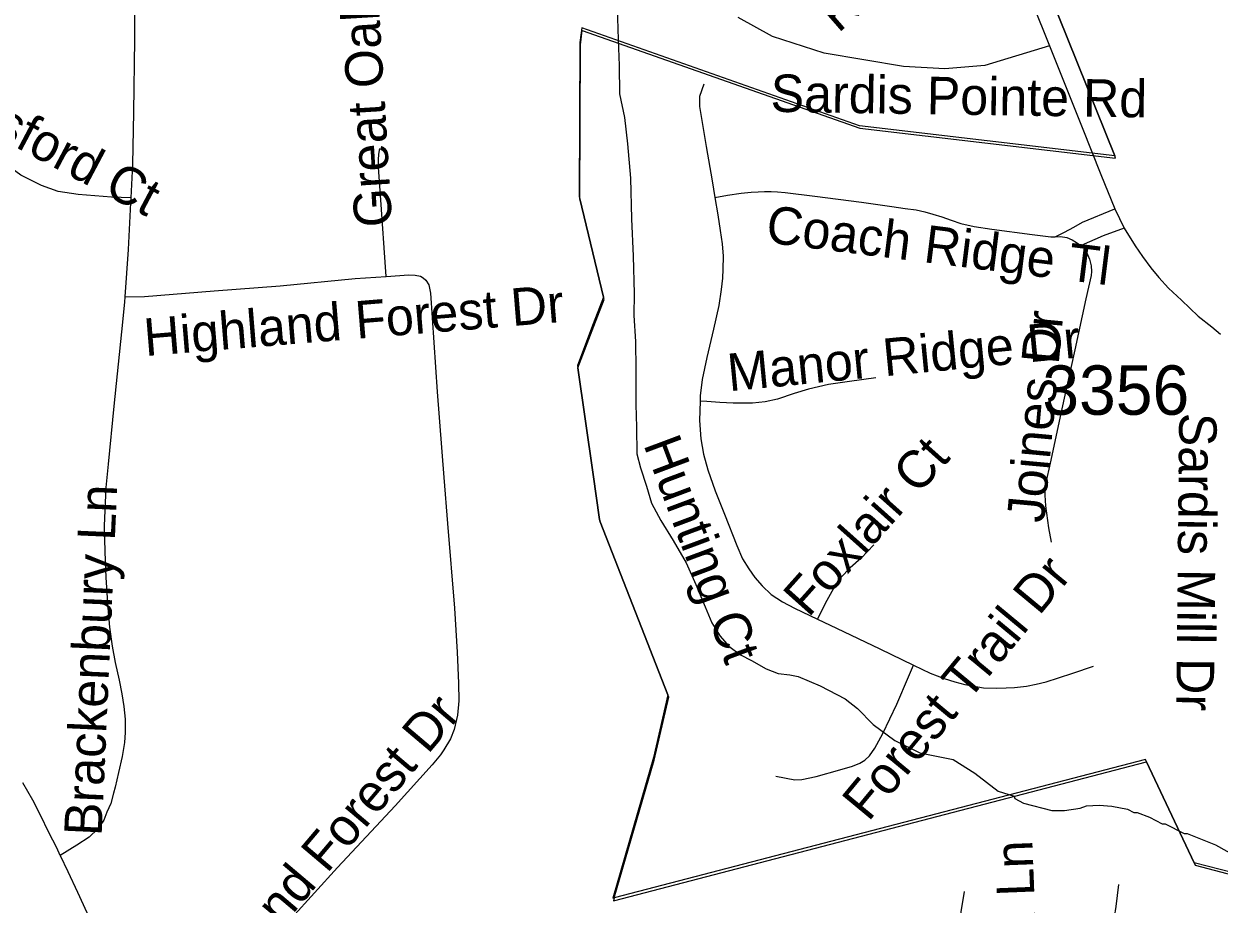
# Model space of a CAD drawing. Extents: x 1383679 to 1536984, y 460658 to 651027.
# Drawn here: x 1474850 to 1477876, y 502443 to 504672 of the extents above; entities that cross this region are included whole.
import ezdxf

# ---------------------------------------------------------------- set-up
doc = ezdxf.new("R2010")
doc.units = 0
for name, color, linetype in [('Default', 7, 'Continuous'), ('Exist Boundary Political City Limit New', 7, 'Continuous'), ('Exist Hydrographic Misc Water Feature', 7, 'Continuous'), ('Exist Road Non-System Type 51', 7, 'Continuous'), ('Exist Road Non-System Type 51 Label', 7, 'Continuous'), ('Exist Road Secondary Type 51 Attributed', 7, 'Continuous'), ('Exist Road Secondary Type 51 Number Label', 7, 'Continuous'), ('Map Preparation Boundary City Limit Buffer Line', 7, 'Continuous')]:
    doc.layers.add(name, color=color, linetype=linetype)

msp = doc.modelspace()

# ---------------------------------------------------------------- linework, layer by layer
at = {"layer": 'Default'}
for p, q in [((1476257.6, 504228.2), (1476317.6, 503979.9)), ((1476342.9, 502451.5), (1477692.4, 502803)), ((1477692.4, 502803), (1477813.6, 502547.4)), ((1476344.9, 502458.6), (1476342.9, 502451.5))]:
    msp.add_line(p, q, dxfattribs=at)
for points in [[(1477290.8, 505137.8), (1477325.1, 505052.2), (1477327.5, 505046.3), (1477612.5, 504337.5)], [(1477612.5, 504337.5), (1476965.6, 504413.8), (1476262.6, 504661.2), (1476258.2, 504624.8), (1476256.1, 504234.4), (1476257.6, 504228.2)], [(1476317.6, 503979.9), (1476291.8, 503912.1), (1476251.9, 503807), (1476253.1, 503800.8)], [(1476253.1, 503800.8), (1476290.8, 503536.8), (1476291.6, 503530.5), (1476307.9, 503417.1), (1476309.5, 503411.1), (1476481.1, 502972.6)], [(1476481.1, 502972.6), (1476444.2, 502813.8), (1476341.2, 502457.7), (1476344.9, 502458.6)], [(1477813.6, 502547.4), (1477815.8, 502541.5), (1477979.6, 502498.7)]]:
    msp.add_lwpolyline(points, dxfattribs=at)
at = {"layer": 'Exist Boundary Political City Limit New'}
for p, q in [((1476257.6, 504228.2), (1476317.6, 503979.9)), ((1476317.6, 503979.9), (1476257.6, 504228.2)), ((1476342.9, 502451.5), (1477692.4, 502803)), ((1477692.4, 502803), (1477813.6, 502547.4)), ((1477813.6, 502547.4), (1477692.4, 502803))]:
    msp.add_line(p, q, dxfattribs=at)
for points in [[(1477290.8, 505137.8), (1477325.1, 505052.2), (1477327.5, 505046.3), (1477612.5, 504337.5)], [(1477612.5, 504337.5), (1477327.5, 505046.3), (1477325.1, 505052.2), (1477290.8, 505137.8)], [(1477612.5, 504337.5), (1476965.6, 504413.8), (1476262.6, 504661.2), (1476258.2, 504624.8), (1476256.1, 504234.4), (1476257.6, 504228.2)], [(1476257.6, 504228.2), (1476259.9, 504618.6), (1476264.2, 504655.1), (1476967.2, 504407.6), (1477614.5, 504331.5), (1477612.5, 504337.5)], [(1476317.6, 503979.9), (1476291.8, 503912.1), (1476251.9, 503807), (1476253.1, 503800.8)], [(1476253.1, 503800.8), (1476293.4, 503906), (1476319.2, 503973.8), (1476317.6, 503979.9)], [(1476253.1, 503800.8), (1476290.8, 503536.8), (1476291.6, 503530.5), (1476307.9, 503417.1), (1476309.5, 503411.1), (1476481.1, 502972.6)], [(1476481.1, 502972.6), (1476309.5, 503411.1), (1476307.9, 503417.1), (1476291.6, 503530.5), (1476290.8, 503536.8), (1476253.1, 503800.8)], [(1476481.1, 502972.6), (1476444.2, 502813.8), (1476341.2, 502457.7), (1476344.9, 502458.6)], [(1476344.9, 502458.6), (1476445.9, 502807.7), (1476483.1, 502967.1), (1476481.1, 502972.6)], [(1477692.4, 502803), (1477690.2, 502808.9), (1476344.9, 502458.6)], [(1477813.6, 502547.4), (1477815.8, 502541.5), (1477979.6, 502498.7)], [(1477979.6, 502498.7), (1477977.9, 502504.8), (1477813.6, 502547.4)]]:
    msp.add_lwpolyline(points, dxfattribs=at)
at = {"layer": 'Exist Hydrographic Misc Water Feature'}
for points in [[(1476352.4, 504712.8), (1476355, 504632.4), (1476357.8, 504566.6), (1476358.5, 504494.4), (1476371.4, 504434.3), (1476378.2, 504367.6), (1476386.6, 504281.3), (1476388.7, 504177.9), (1476392.9, 504083.4), (1476395.3, 503989), (1476394.3, 503933.2), (1476399, 503867.5), (1476399.7, 503796.9), (1476400.1, 503707.5), (1476401.1, 503650.8), (1476401.9, 503582.7), (1476411.2, 503547.2), (1476426.4, 503500.9), (1476439.6, 503458), (1476462.8, 503414), (1476493.9, 503363.4), (1476526.9, 503306.9), (1476551.9, 503252.3), (1476574.9, 503196), (1476592.2, 503155.4), (1476613.6, 503121.4), (1476635.1, 503096.3), (1476664.7, 503074.4), (1476692.4, 503059.9), (1476730, 503038.6), (1476759.9, 503026.5), (1476789.8, 503023.4)], [(1476789.8, 503023.4), (1476810.7, 503018.8), (1476866.3, 502995.7), (1476929.7, 502962.6), (1476961.2, 502938.1), (1477000.4, 502897.5), (1477055.7, 502856.8), (1477119.1, 502826.1), (1477202.9, 502809.4), (1477257.6, 502774.6), (1477317.4, 502728.7), (1477357.2, 502716.6), (1477359.1, 502710.6), (1477380.9, 502698.5), (1477452.5, 502680.2), (1477484.6, 502680), (1477524.7, 502685.8), (1477540.9, 502691.7), (1477572.9, 502693.5), (1477604.9, 502691.3), (1477644.8, 502683.1), (1477660.7, 502675), (1477668.7, 502674.9), (1477700.5, 502662.7), (1477732.1, 502646.5), (1477740.1, 502646.5), (1477787.7, 502622.1), (1477795.7, 502622), (1477867.2, 502593.3), (1477924.3, 502560.5)]]:
    msp.add_lwpolyline(points, dxfattribs=at)
at = {"layer": 'Exist Road Non-System Type 51'}
for points in [[(1475130.8, 504709.4), (1475130.4, 504631.8), (1475128.2, 504447.9), (1475125.6, 504315.7), (1475121.1, 504231.3)], [(1477447, 504616.1), (1477283.4, 504566.1), (1477181.7, 504557.6), (1477077, 504563.3), (1476876.5, 504597.1), (1476745.7, 504639.4), (1476658.5, 504687.4)], [(1476572.1, 504518.6), (1476561.2, 504487.6), (1476561, 504462.8), (1476567.1, 504426.6), (1476577.7, 504361.3), (1476593.3, 504274.6), (1476600.1, 504231.7)], [(1475121.1, 504231.3), (1475072.4, 504233), (1474987.9, 504239.3), (1474937.3, 504247.4), (1474895.3, 504262.6), (1474843, 504288.8), (1474772.5, 504339.4), (1474699.6, 504399.3), (1474664, 504429.2)], [(1475767.4, 504032.1), (1475753.4, 504237.9), (1475748.2, 504307.6), (1475747.9, 504327.3), (1475748.7, 504341.8), (1475751.8, 504355.8)], [(1476600.1, 504231.7), (1476631.5, 504238.2), (1476666.5, 504243.3), (1476691.4, 504245.2), (1476709.7, 504246.5), (1476725.5, 504247.2), (1476742.5, 504247.4), (1476758.7, 504246.3), (1476777.4, 504244.7), (1476853.3, 504235.4), (1476971.1, 504219.8), (1477048.1, 504208.8), (1477081.3, 504204), (1477109.1, 504200.4), (1477131.5, 504195.9), (1477151.9, 504190.2), (1477174, 504182.8), (1477197.7, 504174.2), (1477222.6, 504165.9), (1477256.5, 504158.2), (1477300.8, 504151.8), (1477402.7, 504138.7), (1477450.6, 504132.7), (1477461.1, 504132.8)], [(1475121.1, 504231.3), (1475120.4, 504218.1), (1475114.4, 504100.6), (1475106.3, 503980.4)], [(1476600.1, 504231.7), (1476606.9, 504188.2), (1476613.4, 504148.5), (1476617.9, 504114.8), (1476620.4, 504083.6), (1476620, 504050.6), (1476618.7, 504027.7), (1476615.8, 503998.9), (1476609.6, 503958.4), (1476596.4, 503898.6), (1476579.7, 503827.1), (1476568, 503771.3), (1476562.8, 503730), (1476562.3, 503716.3)], [(1477461.1, 504132.8), (1477485.1, 504143.9), (1477508.4, 504157.1), (1477530.3, 504169.3), (1477612.2, 504203.1)], [(1477635.8, 504154.7), (1477583.1, 504134.8), (1477527.1, 504110.3)], [(1477461.1, 504132.8), (1477475.2, 504132.9), (1477490.5, 504130.4), (1477504.1, 504124.9), (1477515.6, 504118.4), (1477525.8, 504111.2), (1477527.1, 504110.3)], [(1477527.1, 504110.3), (1477535.8, 504104), (1477541, 504093.6), (1477548, 504076.1), (1477552.5, 504059), (1477553.2, 504045), (1477552.7, 504034.4), (1477538.7, 503975.2), (1477511.1, 503846.6), (1477476.8, 503689.6), (1477450.5, 503566.6), (1477436.3, 503502.4), (1477435, 503478.3), (1477436.8, 503450.9), (1477444.5, 503395.5), (1477451.3, 503359.7)], [(1475106.3, 503980.4), (1475155.8, 503981.3), (1475331.8, 503995.7), (1475499.2, 504008.6), (1475688.8, 504026.5), (1475767.4, 504032.1)], [(1475767.4, 504032.1), (1475825, 504036.1), (1475841, 504035.2), (1475854.9, 504032.8), (1475861.6, 504028.8), (1475867.7, 504022.4), (1475875.3, 504010.7), (1475879.6, 503989.8), (1475897.1, 503740.1), (1475913.4, 503522.8), (1475923, 503406.4), (1475940.2, 503191.8), (1475947.7, 503080.5), (1475951, 503002.4), (1475951.7, 502958), (1475948.6, 502921.6), (1475939.5, 502885.4), (1475930.3, 502861.7), (1475913.9, 502833.8), (1475905.5, 502820.7), (1475884.2, 502795.6), (1475790.1, 502692.1), (1475644.3, 502535.4), (1475527.6, 502407.5)], [(1475106.3, 503980.4), (1475105.4, 503967.1), (1475097.5, 503891.8), (1475078, 503703.5), (1475063.4, 503556.9), (1475057.5, 503497.5), (1475053.4, 503401), (1475055.4, 503334.7), (1475057.6, 503270.1), (1475062.8, 503193.2), (1475066.9, 503143.7), (1475073.8, 503095.8), (1475081.1, 503054.4), (1475091.6, 503010), (1475098.1, 502975.4), (1475103.5, 502943.2), (1475106.9, 502911.4), (1475106.9, 502877.7), (1475104.8, 502851.9), (1475099, 502817), (1475089.9, 502776.3), (1475081.8, 502738.7), (1475077.4, 502723.8), (1475070.7, 502697.7), (1475060.8, 502675.8), (1475052.7, 502655.6), (1475037.2, 502633.1), (1475015.4, 502612.1), (1474984.1, 502592.1), (1474942.4, 502566.1)], [(1477007.3, 503775.2), (1476940.4, 503765.9), (1476887.4, 503758.4), (1476837.1, 503746.8), (1476800.7, 503735.4), (1476758, 503721.8), (1476727.1, 503714.6), (1476694.9, 503711.4), (1476673.8, 503711), (1476645.7, 503711.4), (1476612.5, 503713.1), (1476579.4, 503715.1), (1476562.3, 503716.3)], [(1476562.3, 503716.3), (1476560.7, 503667.4), (1476564.2, 503620.9), (1476571.4, 503581.8), (1476581.6, 503542.2), (1476600.5, 503489.4), (1476624, 503430.6), (1476655.8, 503350.9), (1476670, 503317), (1476686, 503291.5), (1476701.1, 503269.5), (1476719.9, 503248.5), (1476742.5, 503227), (1476771.2, 503208.5), (1476801.8, 503192.5), (1476860, 503164.5)], [(1477002.6, 503352.5), (1476970.4, 503319), (1476942.7, 503294), (1476919.1, 503269.7), (1476899.8, 503242), (1476879.1, 503203.7), (1476860, 503164.5)], [(1476860, 503164.5), (1476907.4, 503141.7), (1477017.6, 503089), (1477102.5, 503048.2)], [(1476754.4, 502766.5), (1476802.5, 502757.8), (1476819.9, 502758.2), (1476856.5, 502766.3), (1476916.2, 502782.9), (1476948.4, 502792.4), (1476966.8, 502799.8), (1476979.4, 502807.5), (1476991.3, 502818.7), (1477004.4, 502837.7), (1477024.9, 502874.6), (1477060.7, 502949.5), (1477089.8, 503018.5), (1477102.5, 503048.2)], [(1477102.5, 503048.2), (1477144.6, 503028), (1477180.6, 503014.1), (1477207.4, 503005.9), (1477232.8, 502998.8), (1477256.6, 502994.7), (1477280.3, 502990.6), (1477311.8, 502989.8), (1477337, 502990.4), (1477358.8, 502991.5), (1477388.5, 502995.1), (1477413.3, 502999.4), (1477438.9, 503005.9), (1477470, 503015.9), (1477505.8, 503027.6), (1477558.6, 503045.3)], [(1474942.4, 502566.1), (1474933.4, 502585.4), (1474913.9, 502624.5), (1474892.7, 502667.8), (1474872.9, 502706.2), (1474848.1, 502750.1)], [(1474942.4, 502566.1), (1474961.6, 502525.1), (1474986.1, 502473.5), (1475009.9, 502421.3), (1475029.1, 502379.7), (1475050.2, 502331.8), (1475065.5, 502297.3), (1475079.3, 502263.6), (1475095.2, 502223.1), (1475106.9, 502189.6), (1475117.5, 502152.6), (1475123.4, 502123.4), (1475129, 502089.9), (1475132.4, 502055.7), (1475135.3, 502021.5), (1475137.7, 501993.5), (1475142, 501943.6), (1475142.1, 501943.1)], [(1477622.1, 502492.5), (1477614.7, 502436.6), (1477611.1, 502410.1), (1477611.9, 502395.5), (1477614, 502379.5), (1477618, 502359.7), (1477627.1, 502331.1), (1477641, 502295.6)], [(1477230.7, 502475.1), (1477222.7, 502423.3), (1477226, 502377.9), (1477237.3, 502283.2), (1477249, 502175.8), (1477260, 502087.6), (1477267.9, 502044.2), (1477278.3, 502000.1), (1477287.3, 501967.5), (1477301.4, 501917), (1477302, 501913.7)]]:
    msp.add_lwpolyline(points, dxfattribs=at)
at = {"layer": 'Exist Road Secondary Type 51 Attributed'}
msp.add_lwpolyline([(1477406.7, 504716.1), (1477432.2, 504654.2), (1477447, 504616.1), (1477461.8, 504578.2), (1477499.6, 504484.9), (1477530.1, 504409.4), (1477576.9, 504289.8), (1477612.2, 504203.1), (1477635.8, 504154.7), (1477663.9, 504109.3), (1477682.1, 504082.8), (1477703.5, 504053.9), (1477723.7, 504029.2), (1477748.1, 504002.6), (1477781.4, 503971.8), (1477823.7, 503931.6), (1477857.7, 503904.9), (1477879.6, 503886.2)], dxfattribs=at)
at = {"layer": 'Map Preparation Boundary City Limit Buffer Line'}
for p, q in [((1476257.6, 504228.2), (1476317.6, 503979.9)), ((1476317.6, 503979.9), (1476257.6, 504228.2)), ((1476257.6, 504228.2), (1476317.6, 503979.9)), ((1476342.9, 502451.5), (1477692.4, 502803)), ((1476342.9, 502451.5), (1477692.4, 502803)), ((1477692.4, 502803), (1477813.6, 502547.4)), ((1477813.6, 502547.4), (1477692.4, 502803)), ((1477692.4, 502803), (1477813.6, 502547.4)), ((1476344.9, 502458.6), (1476342.9, 502451.5))]:
    msp.add_line(p, q, dxfattribs=at)
for points in [[(1477290.8, 505137.8), (1477325.1, 505052.2), (1477327.5, 505046.3), (1477612.5, 504337.5)], [(1477612.5, 504337.5), (1477327.5, 505046.3), (1477325.1, 505052.2), (1477290.8, 505137.8)], [(1477290.8, 505137.8), (1477325.1, 505052.2), (1477327.5, 505046.3), (1477612.5, 504337.5)], [(1477612.5, 504337.5), (1476965.6, 504413.8), (1476262.6, 504661.2), (1476258.2, 504624.8), (1476256.1, 504234.4), (1476257.6, 504228.2)], [(1477612.5, 504337.5), (1476965.6, 504413.8), (1476262.6, 504661.2), (1476258.2, 504624.8), (1476256.1, 504234.4), (1476257.6, 504228.2)], [(1476257.6, 504228.2), (1476259.9, 504618.6), (1476264.2, 504655.1), (1476967.2, 504407.6), (1477614.5, 504331.5), (1477612.5, 504337.5)], [(1476317.6, 503979.9), (1476291.8, 503912.1), (1476251.9, 503807), (1476253.1, 503800.8)], [(1476317.6, 503979.9), (1476291.8, 503912.1), (1476251.9, 503807), (1476253.1, 503800.8)], [(1476253.1, 503800.8), (1476293.4, 503906), (1476319.2, 503973.8), (1476317.6, 503979.9)], [(1476253.1, 503800.8), (1476290.8, 503536.8), (1476291.6, 503530.5), (1476307.9, 503417.1), (1476309.5, 503411.1), (1476481.1, 502972.6)], [(1476481.1, 502972.6), (1476309.5, 503411.1), (1476307.9, 503417.1), (1476291.6, 503530.5), (1476290.8, 503536.8), (1476253.1, 503800.8)], [(1476253.1, 503800.8), (1476290.8, 503536.8), (1476291.6, 503530.5), (1476307.9, 503417.1), (1476309.5, 503411.1), (1476481.1, 502972.6)], [(1476481.1, 502972.6), (1476444.2, 502813.8), (1476341.2, 502457.7), (1476344.9, 502458.6)], [(1476481.1, 502972.6), (1476444.2, 502813.8), (1476341.2, 502457.7), (1476344.9, 502458.6)], [(1476344.9, 502458.6), (1476445.9, 502807.7), (1476483.1, 502967.1), (1476481.1, 502972.6)], [(1477692.4, 502803), (1477690.2, 502808.9), (1476344.9, 502458.6)], [(1477813.6, 502547.4), (1477815.8, 502541.5), (1477979.6, 502498.7)], [(1477979.6, 502498.7), (1477977.9, 502504.8), (1477813.6, 502547.4)], [(1477813.6, 502547.4), (1477815.8, 502541.5), (1477979.6, 502498.7)]]:
    msp.add_lwpolyline(points, dxfattribs=at)

# ---------------------------------------------------------------- texts
at = {"layer": 'Exist Road Non-System Type 51 Label'}
for s, rotation, p in [('Kalanchoe Dr', 41.0934, (1476911.9, 504646.6)), ('Great Oaks Ln', 93.4682, (1475783.1, 504159.5)), ('Abbotsford Ct', 332.0572, (1474475.6, 504546.8)), ('Sardis Pointe Rd', 359.1277, (1476740.4, 504449)), ('Coach Ridge Tl', 352.8636, (1476726.3, 504118.5)), ('Highland Forest Dr', 4.6782, (1475158, 503830.4)), ('Joines Dr', 84.7367, (1477433.2, 503406.6)), ('Manor Ridge Dr', 5.5257, (1476636.1, 503741.2)), ('Sardis Mill Dr', 269.4176, (1477775.6, 503687.2)), ('Hunting Ct', 290.4773, (1476418.2, 503607.1)), ('Foxlair Ct', 48.2347, (1476836.7, 503166.4)), ('Brackenbury Ln', 87.4401, (1475047.1, 502614.2)), ('Forest Trail Dr', 50.3643, (1476988.5, 502649.4)), ('Highland Forest Dr', 49.7472, (1475270.9, 502109)), ('Silversmith Ln', 92.2457, (1477434.6, 501808.5))]:
    msp.add_text(s, height=95, rotation=rotation, dxfattribs=at).set_placement(p)
at = {"layer": 'Exist Road Secondary Type 51 Number Label'}
msp.add_text('3356', height=125, dxfattribs=at).set_placement((1477428.9, 503681.9))

doc.saveas('drawing.dxf')
